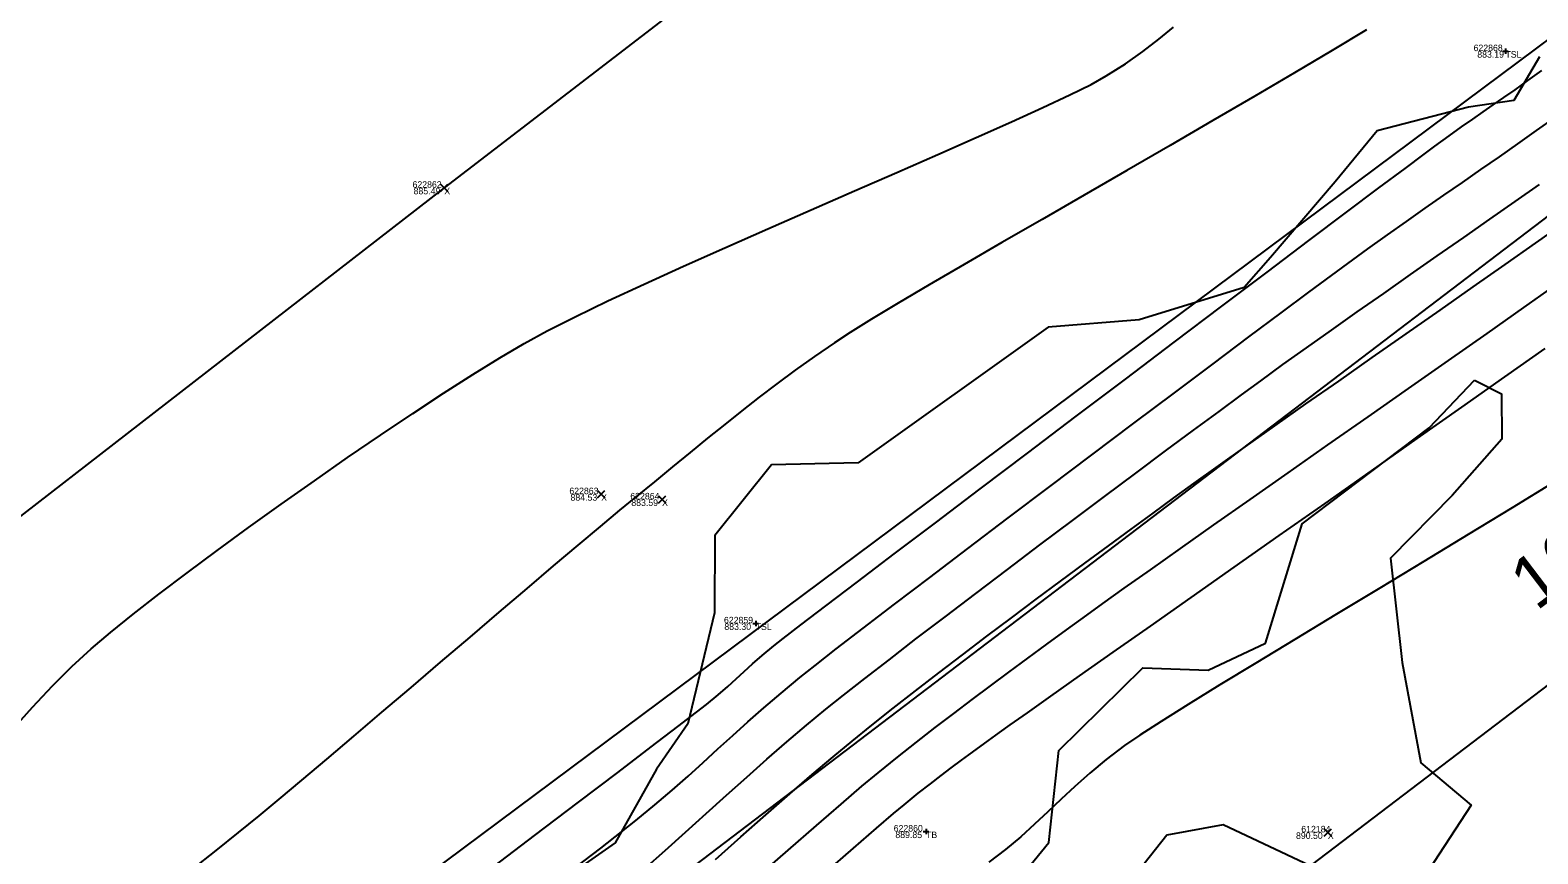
# Model space of a CAD drawing. Extents: x 1957117 to 1971063, y 701601 to 715861.
# Drawn here: x 1967825.6 to 1967906.4, y 710371.5 to 710415.6 of the extents above; entities that cross this region are included whole.
import ezdxf

# ---------------------------------------------------------------- set-up
doc = ezdxf.new("R2010")
doc.units = 0
for name, color, linetype in [('AP_X_Lights', 7, 'Continuous'), ('DT_X_Contour_Major', 7, 'Continuous'), ('DT_X_Contour_Minor', 7, 'Continuous'), ('DT_X_TIN_Hull', 7, 'Continuous'), ('GE_X_CL_20', 7, 'Continuous'), ('PV_P_Drive', 7, 'Continuous'), ('PV_P_Shoulder', 7, 'Continuous'), ('RS_Raster1', 7, 'Continuous'), ('RW_X_Esmt_RR', 7, 'Continuous'), ('SC_Scratch1', 7, 'Continuous'), ('SC_Shading5', 7, 'Continuous'), ('VG_X_Tree_Line_Rt', 7, 'Continuous')]:
    doc.layers.add(name, color=color, linetype=linetype)

msp = doc.modelspace()

# ---------------------------------------------------------------- linework, layer by layer
at = {"layer": 'AP_X_Lights'}
for p, q in [((1967847.595, 710407), (1967847.983, 710407.39)), ((1967847.595, 710407.39), (1967847.983, 710407)), ((1967856.009, 710390.566), (1967856.397, 710390.956)), ((1967856.009, 710390.956), (1967856.397, 710390.566)), ((1967859.275, 710390.285), (1967859.663, 710390.675)), ((1967859.275, 710390.675), (1967859.663, 710390.285)), ((1967894.984, 710372.427), (1967895.372, 710372.817)), ((1967894.984, 710372.817), (1967895.372, 710372.427))]:
    msp.add_line(p, q, dxfattribs=at)
at = {"layer": 'DT_X_Contour_Major'}
for points in [[(1967824.63, 710378.131), (1967825.711, 710379.341), (1967826.777, 710380.479), (1967827.823, 710381.526), (1967828.848, 710382.462), (1967829.89, 710383.338), (1967831.112, 710384.32), (1967832.488, 710385.393), (1967833.994, 710386.537), (1967835.605, 710387.736), (1967837.296, 710388.972), (1967839.043, 710390.227), (1967840.821, 710391.484), (1967842.605, 710392.724), (1967844.371, 710393.931), (1967846.095, 710395.086), (1967847.75, 710396.172), (1967849.314, 710397.172), (1967850.761, 710398.067), (1967852.066, 710398.84), (1967853.301, 710399.514), (1967854.815, 710400.28), (1967856.566, 710401.124), (1967858.514, 710402.031), (1967860.618, 710402.988), (1967862.838, 710403.98), (1967865.134, 710404.993), (1967867.464, 710406.014), (1967869.788, 710407.027), (1967872.066, 710408.02), (1967874.256, 710408.977), (1967876.318, 710409.885), (1967878.212, 710410.73), (1967879.897, 710411.497), (1967881.332, 710412.172), (1967882.476, 710412.742), (1967883.29, 710413.192), (1967884.317, 710413.847), (1967885.252, 710414.504), (1967886.109, 710415.157), (1967886.905, 710415.805)], [(1967824.63, 710378.131), (1967825.711, 710379.341), (1967826.777, 710380.479), (1967827.823, 710381.526), (1967828.848, 710382.462), (1967829.89, 710383.338), (1967831.112, 710384.32), (1967832.488, 710385.393), (1967833.994, 710386.537), (1967835.605, 710387.736), (1967837.296, 710388.972), (1967839.043, 710390.227), (1967840.821, 710391.484), (1967842.605, 710392.724), (1967844.371, 710393.931), (1967846.095, 710395.086), (1967847.75, 710396.172), (1967849.314, 710397.172), (1967850.761, 710398.067), (1967852.066, 710398.84), (1967853.301, 710399.514), (1967854.815, 710400.28), (1967856.566, 710401.124), (1967858.514, 710402.031), (1967860.618, 710402.988), (1967862.838, 710403.98), (1967865.134, 710404.993), (1967867.464, 710406.014), (1967869.788, 710407.027), (1967872.066, 710408.02), (1967874.256, 710408.977), (1967876.318, 710409.885), (1967878.212, 710410.73), (1967879.897, 710411.497), (1967881.332, 710412.172), (1967882.476, 710412.742), (1967883.29, 710413.192), (1967884.317, 710413.847), (1967885.252, 710414.504), (1967886.109, 710415.157), (1967886.905, 710415.805)], [(1967854.772, 710370.698), (1967856.184, 710371.781), (1967857.298, 710372.645), (1967858.071, 710373.259), (1967859.08, 710374.095), (1967860.002, 710374.885), (1967860.86, 710375.64), (1967861.674, 710376.374), (1967862.467, 710377.095), (1967863.26, 710377.817), (1967864.075, 710378.55), (1967864.933, 710379.306), (1967865.856, 710380.095), (1967866.865, 710380.93), (1967867.672, 710381.572), (1967868.815, 710382.462), (1967870.25, 710383.568), (1967871.933, 710384.856), (1967873.821, 710386.294), (1967875.867, 710387.847), (1967878.029, 710389.484), (1967880.262, 710391.171), (1967882.522, 710392.874), (1967884.764, 710394.562), (1967886.944, 710396.2), (1967889.019, 710397.755), (1967890.943, 710399.196), (1967892.672, 710400.487), (1967894.162, 710401.597), (1967895.37, 710402.492), (1967896.25, 710403.139), (1967897.32, 710403.915), (1967898.367, 710404.664), (1967899.394, 710405.39), (1967900.404, 710406.099), (1967901.404, 710406.796), (1967902.396, 710407.485), (1967903.384, 710408.171), (1967904.374, 710408.86), (1967905.368, 710409.556), (1967906.372, 710410.264), (1967907.389, 710410.989)], [(1967854.772, 710370.698), (1967856.184, 710371.781), (1967857.298, 710372.645), (1967858.071, 710373.259), (1967859.08, 710374.095), (1967860.002, 710374.885), (1967860.86, 710375.64), (1967861.674, 710376.374), (1967862.467, 710377.095), (1967863.26, 710377.817), (1967864.075, 710378.55), (1967864.933, 710379.306), (1967865.856, 710380.095), (1967866.865, 710380.93), (1967867.672, 710381.572), (1967868.815, 710382.462), (1967870.25, 710383.568), (1967871.933, 710384.856), (1967873.821, 710386.294), (1967875.867, 710387.847), (1967878.029, 710389.484), (1967880.262, 710391.171), (1967882.522, 710392.874), (1967884.764, 710394.562), (1967886.944, 710396.2), (1967889.019, 710397.755), (1967890.943, 710399.196), (1967892.672, 710400.487), (1967894.162, 710401.597), (1967895.37, 710402.492), (1967896.25, 710403.139), (1967897.32, 710403.915), (1967898.367, 710404.664), (1967899.394, 710405.39), (1967900.404, 710406.099), (1967901.404, 710406.796), (1967902.396, 710407.485), (1967903.384, 710408.171), (1967904.374, 710408.86), (1967905.368, 710409.556), (1967906.372, 710410.264), (1967907.389, 710410.989)], [(1967907.326, 710391.43), (1967905.053, 710390.032), (1967902.706, 710388.6), (1967900.326, 710387.156), (1967897.956, 710385.722), (1967895.635, 710384.321), (1967893.407, 710382.974), (1967891.311, 710381.704), (1967889.39, 710380.532), (1967887.685, 710379.482), (1967886.237, 710378.574), (1967885.087, 710377.832), (1967884.278, 710377.277), (1967883.283, 710376.522), (1967882.403, 710375.795), (1967881.61, 710375.091), (1967880.873, 710374.405), (1967880.163, 710373.729), (1967879.45, 710373.058), (1967878.704, 710372.386), (1967877.896, 710371.708), (1967876.997, 710371.017)], [(1967907.326, 710391.43), (1967905.053, 710390.032), (1967902.706, 710388.6), (1967900.326, 710387.156), (1967897.956, 710385.722), (1967895.635, 710384.321), (1967893.407, 710382.974), (1967891.311, 710381.704), (1967889.39, 710380.532), (1967887.685, 710379.482), (1967886.237, 710378.574), (1967885.087, 710377.832), (1967884.278, 710377.277), (1967883.283, 710376.522), (1967882.403, 710375.795), (1967881.61, 710375.091), (1967880.873, 710374.405), (1967880.163, 710373.729), (1967879.45, 710373.058), (1967878.704, 710372.386), (1967877.896, 710371.708), (1967876.997, 710371.017)]]:
    msp.add_lwpolyline(points, dxfattribs=at)
at = {"layer": 'DT_X_Contour_Minor'}
for points in [[(1967897.247, 710415.669), (1967895.406, 710414.559), (1967893.395, 710413.365), (1967891.253, 710412.106), (1967889.016, 710410.8), (1967886.72, 710409.468), (1967884.404, 710408.128), (1967882.104, 710406.8), (1967879.856, 710405.502), (1967877.699, 710404.254), (1967875.668, 710403.074), (1967873.801, 710401.983), (1967872.135, 710400.999), (1967870.707, 710400.141), (1967869.553, 710399.429), (1967868.712, 710398.882), (1967867.638, 710398.138), (1967866.615, 710397.405), (1967865.633, 710396.679), (1967864.681, 710395.956), (1967863.75, 710395.231), (1967862.83, 710394.499), (1967861.911, 710393.758), (1967860.983, 710393.002), (1967860.036, 710392.227), (1967859.06, 710391.428), (1967858.044, 710390.603), (1967857.186, 710389.898), (1967856.148, 710389.034), (1967854.956, 710388.032), (1967853.637, 710386.915), (1967852.213, 710385.706), (1967850.712, 710384.427), (1967849.158, 710383.101), (1967847.576, 710381.751), (1967845.991, 710380.399), (1967844.429, 710379.067), (1967842.915, 710377.779), (1967841.474, 710376.557), (1967840.131, 710375.423), (1967838.911, 710374.401), (1967837.84, 710373.512), (1967836.733, 710372.609), (1967835.539, 710371.651), (1967834.275, 710370.647)], [(1967897.247, 710415.669), (1967895.406, 710414.559), (1967893.395, 710413.365), (1967891.253, 710412.106), (1967889.016, 710410.8), (1967886.72, 710409.468), (1967884.404, 710408.128), (1967882.104, 710406.8), (1967879.856, 710405.502), (1967877.699, 710404.254), (1967875.668, 710403.074), (1967873.801, 710401.983), (1967872.135, 710400.999), (1967870.707, 710400.141), (1967869.553, 710399.429), (1967868.712, 710398.882), (1967867.638, 710398.138), (1967866.615, 710397.405), (1967865.633, 710396.679), (1967864.681, 710395.956), (1967863.75, 710395.231), (1967862.83, 710394.499), (1967861.911, 710393.758), (1967860.983, 710393.002), (1967860.036, 710392.227), (1967859.06, 710391.428), (1967858.044, 710390.603), (1967857.186, 710389.898), (1967856.148, 710389.034), (1967854.956, 710388.032), (1967853.637, 710386.915), (1967852.213, 710385.706), (1967850.712, 710384.427), (1967849.158, 710383.101), (1967847.576, 710381.751), (1967845.991, 710380.399), (1967844.429, 710379.067), (1967842.915, 710377.779), (1967841.474, 710376.557), (1967840.131, 710375.423), (1967838.911, 710374.401), (1967837.84, 710373.512), (1967836.733, 710372.609), (1967835.539, 710371.651), (1967834.275, 710370.647)], [(1967850.066, 710370.512), (1967852.621, 710372.447), (1967854.981, 710374.236), (1967857.089, 710375.836), (1967858.888, 710377.203), (1967860.318, 710378.294), (1967861.323, 710379.066), (1967861.845, 710379.474), (1967862.48, 710380.003), (1967862.998, 710380.455), (1967863.445, 710380.86), (1967863.869, 710381.25), (1967864.316, 710381.656), (1967864.834, 710382.107), (1967865.469, 710382.635), (1967865.971, 710383.028), (1967866.919, 710383.756), (1967868.26, 710384.78), (1967869.944, 710386.06), (1967871.917, 710387.558), (1967874.129, 710389.233), (1967876.527, 710391.049), (1967879.059, 710392.964), (1967881.673, 710394.939), (1967884.318, 710396.937), (1967886.941, 710398.917), (1967889.491, 710400.84), (1967891.915, 710402.668), (1967894.162, 710404.36), (1967896.18, 710405.879), (1967897.916, 710407.184), (1967899.32, 710408.237), (1967900.338, 710408.998), (1967900.919, 710409.428), (1967901.681, 710409.981), (1967902.347, 710410.455), (1967902.945, 710410.874), (1967903.503, 710411.261), (1967904.049, 710411.638), (1967904.613, 710412.029), (1967905.221, 710412.456), (1967905.904, 710412.942), (1967906.657, 710413.481)], [(1967850.066, 710370.512), (1967852.621, 710372.447), (1967854.981, 710374.236), (1967857.089, 710375.836), (1967858.888, 710377.203), (1967860.318, 710378.294), (1967861.323, 710379.066), (1967861.845, 710379.474), (1967862.48, 710380.003), (1967862.998, 710380.455), (1967863.445, 710380.86), (1967863.869, 710381.25), (1967864.316, 710381.656), (1967864.834, 710382.107), (1967865.469, 710382.635), (1967865.971, 710383.028), (1967866.919, 710383.756), (1967868.26, 710384.78), (1967869.944, 710386.06), (1967871.917, 710387.558), (1967874.129, 710389.233), (1967876.527, 710391.049), (1967879.059, 710392.964), (1967881.673, 710394.939), (1967884.318, 710396.937), (1967886.941, 710398.917), (1967889.491, 710400.84), (1967891.915, 710402.668), (1967894.162, 710404.36), (1967896.18, 710405.879), (1967897.916, 710407.184), (1967899.32, 710408.237), (1967900.338, 710408.998), (1967900.919, 710409.428), (1967901.681, 710409.981), (1967902.347, 710410.455), (1967902.945, 710410.874), (1967903.503, 710411.261), (1967904.049, 710411.638), (1967904.613, 710412.029), (1967905.221, 710412.456), (1967905.904, 710412.942), (1967906.657, 710413.481)], [(1967858.542, 710370.684), (1967859.633, 710371.658), (1967860.729, 710372.642), (1967861.827, 710373.629), (1967862.922, 710374.613), (1967864.013, 710375.586), (1967865.096, 710376.541), (1967866.167, 710377.47), (1967867.223, 710378.367), (1967868.261, 710379.224), (1967869.202, 710379.978), (1967870.338, 710380.872), (1967871.642, 710381.884), (1967873.086, 710382.995), (1967874.644, 710384.186), (1967876.29, 710385.437), (1967877.995, 710386.727), (1967879.733, 710388.037), (1967881.477, 710389.347), (1967883.199, 710390.637), (1967884.874, 710391.888), (1967886.473, 710393.079), (1967887.971, 710394.19), (1967889.339, 710395.202), (1967890.551, 710396.095), (1967891.58, 710396.849), (1967892.769, 710397.71), (1967894.038, 710398.619), (1967895.372, 710399.565), (1967896.755, 710400.54), (1967898.172, 710401.533), (1967899.608, 710402.537), (1967901.047, 710403.54), (1967902.473, 710404.534), (1967903.872, 710405.51), (1967905.226, 710406.457), (1967906.522, 710407.367)], [(1967858.542, 710370.684), (1967859.633, 710371.658), (1967860.729, 710372.642), (1967861.827, 710373.629), (1967862.922, 710374.613), (1967864.013, 710375.586), (1967865.096, 710376.541), (1967866.167, 710377.47), (1967867.223, 710378.367), (1967868.261, 710379.224), (1967869.202, 710379.978), (1967870.338, 710380.872), (1967871.642, 710381.884), (1967873.086, 710382.995), (1967874.644, 710384.186), (1967876.29, 710385.437), (1967877.995, 710386.727), (1967879.733, 710388.037), (1967881.477, 710389.347), (1967883.199, 710390.637), (1967884.874, 710391.888), (1967886.473, 710393.079), (1967887.971, 710394.19), (1967889.339, 710395.202), (1967890.551, 710396.095), (1967891.58, 710396.849), (1967892.769, 710397.71), (1967894.038, 710398.619), (1967895.372, 710399.565), (1967896.755, 710400.54), (1967898.172, 710401.533), (1967899.608, 710402.537), (1967901.047, 710403.54), (1967902.473, 710404.534), (1967903.872, 710405.51), (1967905.226, 710406.457), (1967906.522, 710407.367)], [(1967862.326, 710371.162), (1967863.702, 710372.386), (1967865.036, 710373.565), (1967866.314, 710374.684), (1967867.519, 710375.727), (1967868.639, 710376.677), (1967869.656, 710377.518), (1967870.725, 710378.379), (1967871.864, 710379.279), (1967873.061, 710380.213), (1967874.305, 710381.173), (1967875.585, 710382.152), (1967876.89, 710383.141), (1967878.21, 710384.134), (1967879.532, 710385.123), (1967880.846, 710386.1), (1967882.142, 710387.059), (1967883.407, 710387.992), (1967884.631, 710388.891), (1967885.803, 710389.75), (1967886.911, 710390.56), (1967888.014, 710391.359), (1967889.303, 710392.28), (1967890.749, 710393.307), (1967892.325, 710394.419), (1967894.004, 710395.599), (1967895.758, 710396.829), (1967897.558, 710398.09), (1967899.379, 710399.363), (1967901.192, 710400.631), (1967902.969, 710401.874), (1967904.683, 710403.075), (1967906.307, 710404.215), (1967907.813, 710405.275)], [(1967862.326, 710371.162), (1967863.702, 710372.386), (1967865.036, 710373.565), (1967866.314, 710374.684), (1967867.519, 710375.727), (1967868.639, 710376.677), (1967869.656, 710377.518), (1967870.725, 710378.379), (1967871.864, 710379.279), (1967873.061, 710380.213), (1967874.305, 710381.173), (1967875.585, 710382.152), (1967876.89, 710383.141), (1967878.21, 710384.134), (1967879.532, 710385.123), (1967880.846, 710386.1), (1967882.142, 710387.059), (1967883.407, 710387.992), (1967884.631, 710388.891), (1967885.803, 710389.75), (1967886.911, 710390.56), (1967888.014, 710391.359), (1967889.303, 710392.28), (1967890.749, 710393.307), (1967892.325, 710394.419), (1967894.004, 710395.599), (1967895.758, 710396.829), (1967897.558, 710398.09), (1967899.379, 710399.363), (1967901.192, 710400.631), (1967902.969, 710401.874), (1967904.683, 710403.075), (1967906.307, 710404.215), (1967907.813, 710405.275)], [(1967864.576, 710370.215), (1967866.233, 710371.671), (1967867.744, 710372.992), (1967869.074, 710374.144), (1967870.189, 710375.095), (1967871.052, 710375.813), (1967872.095, 710376.653), (1967873.114, 710377.46), (1967874.117, 710378.241), (1967875.108, 710379.001), (1967876.094, 710379.748), (1967877.081, 710380.486), (1967878.075, 710381.222), (1967879.082, 710381.963), (1967880.108, 710382.714), (1967881.16, 710383.481), (1967882.242, 710384.27), (1967883.108, 710384.896), (1967884.258, 710385.716), (1967885.659, 710386.709), (1967887.274, 710387.849), (1967889.068, 710389.112), (1967891.007, 710390.474), (1967893.056, 710391.912), (1967895.179, 710393.401), (1967897.341, 710394.917), (1967899.508, 710396.436), (1967901.643, 710397.934), (1967903.713, 710399.387), (1967905.681, 710400.77), (1967907.514, 710402.061)], [(1967864.576, 710370.215), (1967866.233, 710371.671), (1967867.744, 710372.992), (1967869.074, 710374.144), (1967870.189, 710375.095), (1967871.052, 710375.813), (1967872.095, 710376.653), (1967873.114, 710377.46), (1967874.117, 710378.241), (1967875.108, 710379.001), (1967876.094, 710379.748), (1967877.081, 710380.486), (1967878.075, 710381.222), (1967879.082, 710381.963), (1967880.108, 710382.714), (1967881.16, 710383.481), (1967882.242, 710384.27), (1967883.108, 710384.896), (1967884.258, 710385.716), (1967885.659, 710386.709), (1967887.274, 710387.849), (1967889.068, 710389.112), (1967891.007, 710390.474), (1967893.056, 710391.912), (1967895.179, 710393.401), (1967897.341, 710394.917), (1967899.508, 710396.436), (1967901.643, 710397.934), (1967903.713, 710399.387), (1967905.681, 710400.77), (1967907.514, 710402.061)], [(1967868.225, 710370.455), (1967869.731, 710371.77), (1967870.965, 710372.843), (1967871.885, 710373.635), (1967872.448, 710374.107), (1967873.209, 710374.721), (1967873.858, 710375.234), (1967874.434, 710375.679), (1967874.976, 710376.087), (1967875.522, 710376.49), (1967876.111, 710376.919), (1967876.782, 710377.405), (1967877.573, 710377.981), (1967878.133, 710378.383), (1967879.06, 710379.041), (1967880.315, 710379.928), (1967881.859, 710381.016), (1967883.654, 710382.279), (1967885.661, 710383.689), (1967887.84, 710385.22), (1967890.153, 710386.845), (1967892.562, 710388.537), (1967895.026, 710390.268), (1967897.508, 710392.012), (1967899.968, 710393.742), (1967902.369, 710395.43), (1967904.67, 710397.05), (1967906.833, 710398.575)], [(1967868.225, 710370.455), (1967869.731, 710371.77), (1967870.965, 710372.843), (1967871.885, 710373.635), (1967872.448, 710374.107), (1967873.209, 710374.721), (1967873.858, 710375.234), (1967874.434, 710375.679), (1967874.976, 710376.087), (1967875.522, 710376.49), (1967876.111, 710376.919), (1967876.782, 710377.405), (1967877.573, 710377.981), (1967878.133, 710378.383), (1967879.06, 710379.041), (1967880.315, 710379.928), (1967881.859, 710381.016), (1967883.654, 710382.279), (1967885.661, 710383.689), (1967887.84, 710385.22), (1967890.153, 710386.845), (1967892.562, 710388.537), (1967895.026, 710390.268), (1967897.508, 710392.012), (1967899.968, 710393.742), (1967902.369, 710395.43), (1967904.67, 710397.05), (1967906.833, 710398.575)]]:
    msp.add_lwpolyline(points, dxfattribs=at)
at = {"layer": 'DT_X_TIN_Hull'}
msp.add_lwpolyline([(1968085.786, 710587.631), (1968048.374, 710559.321), (1968008.022, 710528.961), (1967964.863, 710496.371), (1967926.506, 710467.561), (1967887.113, 710437.416), (1967847.789, 710407.195), (1967807.487, 710375.982), (1967766.853, 710344.714), (1967763.635, 710342.334), (1967729.675, 710316.377), (1967688.906, 710284.998), (1967647.617, 710253.044)], dxfattribs=at)
at = {"layer": 'GE_X_CL_20'}
msp.add_lwpolyline([(1968438.508, 710785.011), (1967254.18, 709883.777)], dxfattribs=at)
at = {"layer": 'PV_P_Drive'}
for p, q in [((1967904.555, 710414.523), (1967904.847, 710414.523)), ((1967904.701, 710414.669), (1967904.701, 710414.377)), ((1967904.701, 710414.523), (1967904.701, 710414.523)), ((1967864.345, 710383.831), (1967864.637, 710383.831)), ((1967864.491, 710383.977), (1967864.491, 710383.685)), ((1967864.491, 710383.831), (1967864.491, 710383.831)), ((1967873.627, 710372.812), (1967873.627, 710372.52)), ((1967873.481, 710372.666), (1967873.773, 710372.666)), ((1967873.627, 710372.666), (1967873.627, 710372.666))]:
    msp.add_line(p, q, dxfattribs=at)
at = {"layer": 'RW_X_Esmt_RR'}
msp.add_line((1967242.069, 709899.693), (1968426.396, 710800.927), dxfattribs=at)
msp.add_lwpolyline([(1968171.056, 710611.87), (1967279.514, 709947.668)], dxfattribs=at)
at = {"layer": 'SC_Shading5'}
for points in [[(1963589.678, 706586.994), (1963626.625, 706689.548), (1963651.76, 706746.832), (1963668.09, 706778.596), (1963682.768, 706805.402), (1963734.424, 706911.594), (1963826.849, 707116.717), (1963877.258, 707215.645), (1963964.981, 707354.472), (1964070.526, 707509.355), (1964132.574, 707601.994), (1964163.9, 707642.169), (1964191.2, 707685.167), (1964278.98, 707807.131), (1964326.11, 707874.364), (1964396.427, 707968.962), (1964508.519, 708133.679), (1964655.588, 708336.552), (1964745.319, 708429.172), (1964840.327, 708522.317), (1964988.178, 708660.245), (1965089.796, 708739.041), (1965251.743, 708835.216), (1965415.807, 708922.048), (1965866.2, 709149.38), (1966173.543, 709294.131), (1966283.627, 709338.196), (1966534.003, 709419.214), (1966689.084, 709471.266), (1967008.468, 709641.817), (1967166.677, 709750.124), (1967422.113, 709931.083), (1967818.707, 710198.831), (1968187.021, 710459.852), (1968360.589, 710592.493), (1968496.543, 710707.847), (1968606.427, 710809.378), (1968733.391, 710937.091), (1968807.28, 711025.4), (1968843.008, 711077.094), (1968863.233, 711106.099), (1968909.747, 711171.311), (1968974.133, 711279.559), (1969130.932, 711546.915), (1969247.433, 711744.686), (1969402.714, 712016.424), (1969505.287, 712191.789), (1969666.311, 712460.805), (1969771.586, 712639.896), (1969880.058, 712820.917), (1969964.994, 712955.706), (1969990.005, 713000.084), (1970030.065, 713068.479)], [(1963609.915, 706579.703), (1963646.615, 706681.572), (1963671.193, 706737.585), (1963687.092, 706768.511), (1963701.884, 706795.526), (1963753.906, 706902.469), (1963846.249, 707107.41), (1963895.973, 707204.994), (1963982.966, 707342.667), (1964088.35, 707497.312), (1964150.015, 707589.379), (1964181.502, 707629.761), (1964209.024, 707673.109), (1964296.517, 707794.674), (1964343.552, 707861.772), (1964413.958, 707956.489), (1964526.123, 708121.313), (1964672.104, 708322.686), (1964760.576, 708414.006), (1964855.195, 708506.77), (1965002.134, 708643.847), (1965101.925, 708721.226), (1965262.272, 708816.451), (1965425.685, 708902.939), (1965875.63, 709130.044), (1966182.13, 709274.398), (1966290.944, 709317.954), (1966540.737, 709398.785), (1966697.632, 709451.445), (1967019.644, 709623.399), (1967178.971, 709732.471), (1967434.35, 709913.39), (1967830.945, 710181.14), (1968199.774, 710442.525), (1968374.086, 710575.735), (1968510.806, 710691.739), (1968621.36, 710793.889), (1968749.296, 710922.58), (1968824.413, 711012.355), (1968860.678, 711064.827), (1968880.812, 711093.701), (1968927.778, 711159.547), (1968992.655, 711268.62), (1969149.476, 711536.015), (1969266.039, 711733.891), (1969421.336, 712005.657), (1969523.8, 712180.835), (1969684.812, 712449.831), (1969790.084, 712628.917), (1969898.385, 712809.653), (1969983.474, 712944.685), (1970008.657, 712989.367), (1970048.626, 713057.607)]]:
    msp.add_spline(points, degree=3, dxfattribs=at)
at = {"layer": 'VG_X_Tree_Line_Rt'}
for points in [[(1967906.525, 710414.21), (1967905.15, 710411.87), (1967902.715, 710411.516), (1967897.821, 710410.255), (1967895.565, 710407.519), (1967892.098, 710403.462), (1967890.69, 710401.852), (1967885.05, 710400.117), (1967880.18, 710399.724), (1967869.98, 710392.45), (1967865.334, 710392.331), (1967862.294, 710388.55), (1967862.282, 710384.392), (1967860.856, 710378.439), (1967859.179, 710376.014), (1967856.961, 710372.056), (1967853.858, 710369.896)], [(1967875.725, 710366.565), (1967880.214, 710372.087), (1967880.741, 710377.009), (1967885.246, 710381.454), (1967888.752, 710381.32), (1967891.829, 710382.774), (1967893.806, 710389.176), (1967900.615, 710394.319), (1967903.04, 710396.882)], [(1967903.04, 710396.882), (1967904.496, 710396.145), (1967904.507, 710393.703), (1967901.842, 710390.697), (1967898.529, 710387.326), (1967899.17, 710381.731), (1967900.155, 710376.349), (1967902.855, 710374.081), (1967900.579, 710370.571)], [(1967894.832, 710370.542), (1967889.558, 710373.024), (1967886.534, 710372.471), (1967884.723, 710370.168)]]:
    msp.add_lwpolyline(points, dxfattribs=at)

# ---------------------------------------------------------------- texts
at = {"layer": 'GE_X_CL_20'}
msp.add_text('107', height=2.8, rotation=37.26994, dxfattribs=at).set_placement((1967906.358, 710384.461))
at = {"layer": 'PV_P_Shoulder'}
for s, p in [('883.19', (1967903.191, 710414.173)), ('885.49', (1967846.144, 710406.845)), ('884.53', (1967854.561, 710390.411)), ('883.59', (1967857.821, 710390.13)), ('883.30', (1967862.81, 710383.481)), ('889.85', (1967871.982, 710372.316)), ('890.50', (1967893.469, 710372.272))]:
    msp.add_text(s, height=0.35, dxfattribs=at).set_placement(p)
at = {"layer": 'RS_Raster1'}
for s, p in [('622868', (1967902.992, 710414.523)), ('622862', (1967846.086, 710407.195)), ('622863', (1967854.497, 710390.761)), ('622864', (1967857.766, 710390.48)), ('622859', (1967862.788, 710383.831)), ('622860', (1967871.891, 710372.666)), ('612184', (1967893.751, 710372.622))]:
    msp.add_text(s, height=0.35, dxfattribs=at).set_placement(p)
at = {"layer": 'SC_Scratch1'}
for s, p in [('TSL', (1967904.701, 710414.173)), ('X', (1967847.789, 710406.845)), ('X', (1967856.203, 710390.411)), ('X', (1967859.469, 710390.13)), ('TSL', (1967864.491, 710383.481)), ('TB', (1967873.627, 710372.316)), ('X', (1967895.178, 710372.272))]:
    msp.add_text(s, height=0.35, dxfattribs=at).set_placement(p)

doc.saveas('drawing.dxf')
